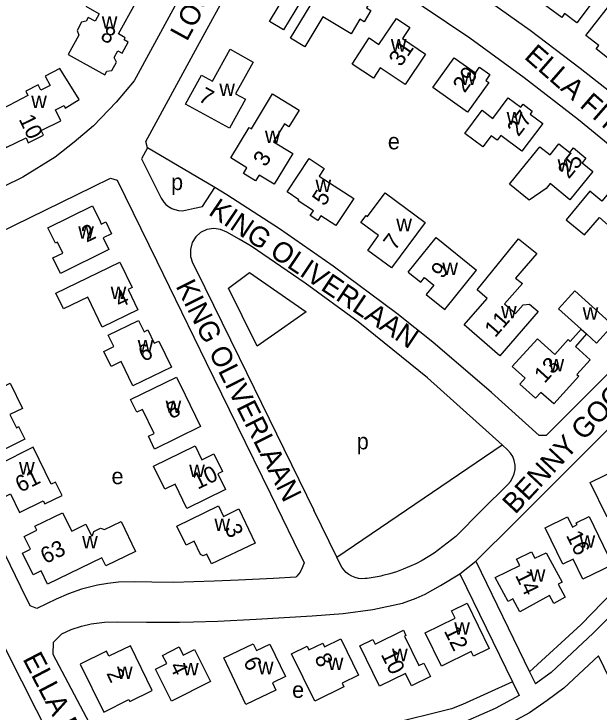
# Model space of a CAD drawing. Extents: x 159441 to 162086, y 388175 to 389787.
# Drawn here: x 160717.5 to 160862.3, y 389200.1 to 389372.8 of the extents above; entities that cross this region are included whole.
import ezdxf

# ---------------------------------------------------------------- set-up
doc = ezdxf.new("R2010")
doc.units = 0
for name, color, linetype in [('BLT_Basislijn', 7, 'Continuous'), ('BLT_Bebouwing', 7, 'Continuous'), ('BLT_Centroide', 7, 'Continuous'), ('BLT_Huisnummer', 7, 'Continuous'), ('BLT_Onderverdeling_panden', 7, 'Continuous'), ('BLT_Straatnaam', 7, 'Continuous')]:
    doc.layers.add(name, color=color, linetype=linetype)

msp = doc.modelspace()

# ---------------------------------------------------------------- linework, layer by layer
at = {"layer": 'BLT_Basislijn'}
for p, q in [((160767.25, 389329.87), (160750.6, 389339.62)), ((160797.43, 389238.38), (160838.37, 389266.2)), ((160831.84, 389237.44), (160845.15, 389210.07)), ((160827.88, 389234.3), (160840.96, 389207.56)), ((160738.4, 389193.31), (160727.25, 389214.35)), ((160866.37, 389205.47), (160862.17, 389213.96)), ((160845.15, 389210.07), (160846.63, 389207.03)), ((160840.96, 389207.56), (160842.61, 389204.19))]:
    msp.add_line(p, q, dxfattribs=at)
for points in [[(160700, 389414.08), (160739.56, 389417.05), (160742.47, 389416.88), (160746.92, 389415.68), (160749.83, 389414.31), (160771.57, 389403.18), (160771.99, 389401.54), (160747.26, 389356.26), (160742.81, 389350.95), (160737.23, 389345.09), (160732.45, 389341.04), (160727.71, 389337.38), (160719.75, 389332.4), (160700, 389322.76)], [(160928.11, 389294.71), (160915.35, 389308.18), (160904.3, 389319.13), (160892.89, 389329.77), (160881.27, 389340.05), (160869.88, 389349.68), (160857.69, 389359.31), (160845.33, 389368.7), (160831.19, 389378.72), (160818.47, 389387.25), (160805.3, 389395.56), (160798.85, 389399.46), (160791.44, 389403.78), (160787.04, 389406.26)], [(160750.6, 389339.62), (160750.13, 389341.26), (160762.98, 389364.71), (160771.49, 389380.33), (160778.26, 389392.7), (160780.52, 389396.84)], [(160780.52, 389396.84), (160782.18, 389397.31), (160793.32, 389390.8), (160813.01, 389378.61), (160830.34, 389366.87), (160843.84, 389357.08), (160857.27, 389346.69), (160870.6, 389335.72), (160882.36, 389325.49), (160893.94, 389314.87), (160893.96, 389313.17), (160880.42, 389299.66), (160867.83, 389287.08), (160852.75, 389271.99), (160849.23, 389268.49), (160847.51, 389268.49), (160835.74, 389279.12), (160821.18, 389291.57), (160812.26, 389298.65), (160796.57, 389310.37), (160783.25, 389319.65), (160770.22, 389328.04), (160767.25, 389329.87)], [(160750.6, 389339.62), (160749.12, 389336.95), (160752.55, 389330.04), (160753.96, 389327.18), (160754.63, 389326.21), (160755.12, 389325.63), (160755.75, 389325.15), (160756.59, 389324.67), (160757.37, 389324.37), (160758.25, 389324.19), (160759.18, 389324.1), (160760, 389324.23), (160762.25, 389324.76), (160764.23, 389325.1), (160767.25, 389329.87)], [(160700, 389311.91), (160709.84, 389316.73), (160737.05, 389330.04), (160741.44, 389332.18)], [(160741.44, 389332.18), (160743.05, 389331.62), (160752.86, 389311.59), (160765.08, 389286.58), (160772.67, 389271.06), (160781.03, 389254.05), (160786.82, 389242.19), (160789.37, 389236.99), (160788.83, 389235.75), (160788.34, 389234.7), (160787.53, 389233.73), (160787.26, 389233.41), (160781.78, 389233.13), (160773.13, 389232.67), (160767.06, 389232.43), (160757.03, 389232.11), (160751.64, 389232.19), (160747.44, 389232.27), (160743.39, 389232.19), (160740.8, 389231.87), (160738.21, 389231.46), (160734.25, 389230.49), (160731.01, 389229.36), (160728.01, 389228.02), (160723.18, 389225.72), (160721.56, 389226.32), (160719.26, 389231.08), (160707.63, 389254.87)], [(160770.18, 389318.78), (160768.69, 389319.46), (160766.98, 389319.71), (160765.26, 389319.44), (160763.74, 389318.71), (160762.54, 389317.64), (160761.65, 389316.2), (160761.19, 389314.52), (160761.25, 389312.8), (160761.76, 389311.24)], [(160776.24, 389315.33), (160773.23, 389317.09), (160770.18, 389318.78)], [(160802.73, 389296.58), (160789.63, 389306.16), (160776.24, 389315.33)], [(160761.76, 389311.24), (160762.62, 389309.45), (160773.23, 389287.78)], [(160777.73, 389290.59), (160773.99, 389298.11), (160770.67, 389304.9), (160775.85, 389308.78), (160789.82, 389299.08), (160783.77, 389294.83), (160777.73, 389290.59)], [(160831.84, 389237.44), (160841.6, 389247.06), (160847.04, 389252.49), (160863.54, 389268.96), (160874.89, 389280.34), (160886.25, 389291.7), (160897.54, 389302.99), (160900.94, 389306.37), (160902.67, 389306.4), (160913.75, 389295.15), (160921.3, 389287.02)], [(160838.37, 389266.2), (160819.87, 389282.76), (160802.73, 389296.58)], [(160773.23, 389287.78), (160791.74, 389250)], [(160921.3, 389287.02), (160857.93, 389221.78), (160845.15, 389210.07)], [(160924.56, 389283.36), (160860.89, 389219.59), (160850.45, 389209.88), (160846.63, 389207.03)], [(160839.8, 389264.89), (160838.37, 389266.2)], [(160839.78, 389256.4), (160840.42, 389257.13), (160840.96, 389258), (160841.35, 389259), (160841.55, 389260.08), (160841.56, 389261.19), (160841.36, 389262.27), (160840.97, 389263.27), (160840.44, 389264.15), (160839.8, 389264.89)], [(160833.36, 389250), (160839.78, 389256.4)], [(160797.43, 389238.38), (160791.74, 389250)], [(160833.36, 389250), (160826.88, 389243.54)], [(160700, 389247.09), (160708.87, 389228.93), (160715.85, 389214.78), (160726.58, 389193.66)], [(160826.88, 389243.54), (160821.56, 389239.36), (160820.08, 389238.44), (160818.57, 389237.58), (160817.02, 389236.78), (160815.44, 389236.05), (160813.82, 389235.39), (160812.18, 389234.8), (160810.53, 389234.28), (160808.85, 389233.83)], [(160798.28, 389236.64), (160797.43, 389238.38)], [(160827.88, 389234.3), (160831.84, 389237.44)], [(160804.46, 389233.09), (160803.65, 389233.06), (160802.82, 389233.14), (160801.99, 389233.34), (160801.18, 389233.66), (160800.43, 389234.1), (160799.74, 389234.64), (160799.15, 389235.25), (160798.66, 389235.93), (160798.28, 389236.64)], [(160727.25, 389214.35), (160727.28, 389217.36), (160729.38, 389219.47), (160731.67, 389220.51), (160734.23, 389221.34), (160736.68, 389221.92), (160739.96, 389222.34), (160743.09, 389222.44), (160750.3, 389222.33), (160758.48, 389222.34), (160761.95, 389222.41), (160767.98, 389222.57), (160777.49, 389223.03), (160791.31, 389223.86), (160799.04, 389224.49), (160806.35, 389225.45), (160813.68, 389226.98), (160817.06, 389228.23), (160819.31, 389229.26), (160823.11, 389231.35), (160827.88, 389234.3)], [(160808.85, 389233.83), (160808.37, 389233.72), (160807.89, 389233.61), (160807.4, 389233.5), (160806.92, 389233.41), (160806.43, 389233.33), (160805.94, 389233.26), (160805.45, 389233.19), (160804.95, 389233.14), (160804.46, 389233.09)], [(160862.17, 389213.96), (160853.66, 389206.03), (160849.54, 389202.96), (160845.13, 389199.86), (160838.85, 389196.48), (160831.54, 389193.31), (160823.06, 389190.86), (160814.12, 389188.79)], [(160840.96, 389207.56), (160828.54, 389201.93), (160825.79, 389200.88), (160809.87, 389196.95), (160792.78, 389195.01), (160738.4, 389193.31)], [(160842.61, 389204.19), (160836.66, 389200.98), (160829.84, 389198.03), (160821.8, 389195.7), (160810.82, 389193.16), (160798.66, 389191.77), (160786, 389190.74), (160761.96, 389189.99), (160740.46, 389189.43)]]:
    msp.add_lwpolyline(points, dxfattribs=at)
at = {"layer": 'BLT_Bebouwing'}
for p, q in [((160815.11, 389308.93), (160822.03, 389317.47)), ((160822.03, 389317.47), (160832.02, 389309.37)), ((160824.15, 389299.66), (160832.02, 389309.37))]:
    msp.add_line(p, q, dxfattribs=at)
for points in [[(160782.49, 389389.5), (160786.08, 389387.33), (160786.65, 389388.27), (160790.27, 389386.07), (160789.44, 389384.66), (160792.64, 389382.74), (160784.24, 389368.82), (160780.77, 389370.92), (160785.08, 389378.05), (160777.08, 389382.88), (160779.22, 389386.45), (160780.27, 389385.82)], [(160854.47, 389387.84), (160859.75, 389383.93), (160857.37, 389380.71), (160861.88, 389377.37), (160856.87, 389370.6), (160853.8, 389372.87), (160853.09, 389371.91), (160846.36, 389376.9)], [(160738.49, 389380.46), (160735.29, 389374.69), (160738.61, 389372.84), (160737.59, 389371), (160735.92, 389371.93), (160735.42, 389371.02), (160734.25, 389370.73), (160733.17, 389368.68), (160733.59, 389367.54), (160730.95, 389362.76), (160740.06, 389357.74), (160740.53, 389358.61), (160741.72, 389358.82), (160742.87, 389360.88), (160742.36, 389362.01), (160743.26, 389363.63), (160744.31, 389363.07), (160745.81, 389365.78), (160744.77, 389366.35), (160745.06, 389366.88), (160743.37, 389367.82), (160747.58, 389375.4)], [(160812.17, 389371.65), (160815.49, 389369.4), (160813.66, 389366.68), (160819.37, 389362.82), (160814.38, 389355.3), (160808.16, 389359.42), (160806.48, 389356.88), (160801.23, 389360.36), (160805.43, 389366.86), (160807.87, 389365.23)], [(160771.06, 389364.02), (160776.75, 389360.87), (160772.4, 389352.99), (160774.81, 389351.66), (160770.84, 389344.48), (160759.98, 389350.48), (160763.95, 389357.66), (160766.71, 389356.14)], [(160826.49, 389361.93), (160831.76, 389358.17), (160832.77, 389359.62), (160835.34, 389357.78), (160834.32, 389356.33), (160835.04, 389355.82), (160829.79, 389348.48), (160821.24, 389354.59)], [(160781.56, 389352.98), (160788.12, 389349.01), (160785.6, 389344.85), (160784.45, 389345.55), (160781.76, 389341.11), (160786.52, 389338.23), (160781.92, 389330.64), (160778.2, 389332.9), (160777.32, 389331.46), (160774.32, 389333.27), (160775.2, 389334.71), (160771.17, 389337.15), (160775.78, 389344.69), (160776.34, 389344.35)], [(160839.85, 389352.02), (160843, 389349.68), (160843.52, 389350.42), (160845.82, 389348.69), (160845.28, 389347.98), (160848.4, 389345.66), (160843.27, 389338.81), (160838.02, 389342.74), (160837.1, 389341.52), (160835.63, 389342.62), (160833.59, 389339.9), (160829.13, 389343.23), (160833.4, 389348.95), (160836.07, 389346.95)], [(160852.42, 389340.63), (160855.08, 389338.47), (160856, 389339.62), (160859.09, 389337.1), (160858.16, 389335.97), (160860.81, 389333.82), (160855.14, 389326.83), (160850.24, 389330.81), (160849.27, 389329.63), (160845.04, 389326.72), (160840.19, 389330.66), (160843, 389334.11), (160847.72, 389339.93), (160850.21, 389337.91)], [(160790.56, 389336.98), (160794.32, 389334.51), (160793.11, 389332.68), (160801.63, 389327.08), (160797.23, 389320.4), (160793.46, 389322.87), (160792.7, 389321.71), (160790.88, 389322.9), (160791.65, 389324.05), (160787.87, 389326.53), (160788.05, 389326.8), (160785.13, 389328.73)], [(160860.08, 389328.92), (160854.21, 389321.84), (160858.7, 389318.11), (160862.44, 389322.39), (160866.73, 389318.65), (160868.19, 389320.32), (160869.88, 389318.84), (160873.83, 389323.36), (160870.12, 389326.6), (160870.77, 389327.35), (160867.98, 389329.76), (160866.84, 389328.4), (160865.55, 389329.48), (160863.01, 389326.46)], [(160809.39, 389328.51), (160819.27, 389321.21), (160810.95, 389309.95), (160805.08, 389314.29), (160807.77, 389317.93), (160803.4, 389321.17), (160804.69, 389322.92), (160805.06, 389322.65)], [(160736.93, 389325.32), (160738.84, 389321.41), (160739.15, 389320.77), (160740.26, 389321.32), (160741.68, 389318.39), (160739.6, 389317.4), (160741.01, 389314.5), (160729.01, 389308.59), (160727.13, 389312.41), (160729.59, 389313.62), (160728.27, 389316.3), (160727.79, 389316.06), (160725.9, 389319.89)], [(160828.92, 389295.84), (160834.62, 389302.42), (160832.14, 389304.56), (160842.44, 389317.12), (160846.94, 389313.52), (160841.69, 389307.44), (160843.36, 389306.06), (160838.94, 389301.04), (160841.66, 389298.65), (160843.6, 389300.85), (160845.14, 389300.97), (160847.26, 389299.13), (160837.76, 389288.16)], [(160727.92, 389303.69), (160743.76, 389311.36), (160746.78, 389305.11), (160745.79, 389304.62), (160748.21, 389299.61), (160739.37, 389295.33), (160735.79, 389302.72), (160729.8, 389299.81)], [(160748.39, 389296.93), (160749.73, 389294.16), (160750.65, 389294.6), (160752.24, 389291.3), (160753.38, 389291.85), (160756.52, 389285.36), (160746.96, 389280.74), (160744.04, 389286.76), (160741.57, 389285.57), (160739.76, 389289.3), (160742.24, 389290.5), (160740.88, 389293.3)], [(160762.37, 389265.93), (160764.05, 389262.5), (160767.04, 389263.94), (160769.18, 389259.59), (160768.01, 389259.01), (160769.91, 389255.14), (160760.35, 389250.46), (160757.4, 389256.45), (160754.88, 389255.23), (160752.1, 389260.88)], [(160860.16, 389256.84), (160870.94, 389262.15), (160876.67, 389250.47), (160870.37, 389247.38), (160868.84, 389250.51), (160864.35, 389248.3)], [(160849, 389245.66), (160854.54, 389248.34), (160855.74, 389245.86), (160856.95, 389246.44), (160856.71, 389246.93), (160859.88, 389248.47), (160865.66, 389236.49), (160858.34, 389232.95), (160855.95, 389237.9), (160853.37, 389236.66)], [(160836.65, 389233.34), (160842.73, 389236.3), (160841.92, 389237.93), (160845.65, 389239.74), (160846.44, 389238.11), (160849.25, 389239.48), (160853.24, 389232.23), (160852.24, 389231.68), (160853.98, 389228.51), (160851.18, 389226.97), (160850.09, 389228.95), (160842.72, 389224.9), (160840.97, 389228.08), (160839.88, 389227.47)], [(160829.67, 389226.99), (160835.13, 389215.77), (160831.26, 389213.88), (160830.7, 389215.03), (160823.35, 389211.45), (160819.33, 389219.71), (160826.72, 389223.33), (160825.84, 389225.13)], [(160806.38, 389218.03), (160806.96, 389216.86), (160813.94, 389220.3), (160814.56, 389219.01), (160814.22, 389218.84), (160817.76, 389211.63), (160818.95, 389212.21), (160820.6, 389208.86), (160815.96, 389206.58), (160814.46, 389209.64), (160808.04, 389206.48), (160803.13, 389216.45)], [(160746.34, 389216.48), (160741.02, 389213.88), (160740.41, 389215.12), (160733.94, 389211.95), (160739.74, 389200.09), (160746, 389203.16), (160746.21, 389202.73), (160751.74, 389205.44)], [(160780.86, 389216.9), (160784.75, 389208.9), (160781.49, 389207.33), (160782.36, 389205.52), (160774.93, 389201.95), (160769.44, 389213.48), (160776.76, 389216.96), (160777.54, 389215.32)], [(160752.56, 389210.71), (160755.36, 389212.1), (160754.31, 389214.11), (160758.44, 389216.19), (160759.43, 389214.13), (160762.24, 389215.53), (160766.18, 389207.64), (160756.5, 389202.8)]]:
    msp.add_lwpolyline(points, close=True, dxfattribs=at)
for points in [[(160794.56, 389381), (160797.81, 389379.03), (160798.11, 389379.48), (160798.63, 389379.17), (160799.49, 389380.51), (160802.88, 389378.46), (160802.03, 389377.09), (160805.32, 389375.09), (160804.82, 389374.27), (160805.87, 389373.63), (160804.2, 389370.86), (160803.15, 389371.5), (160800.95, 389367.85), (160793.99, 389372.09), (160789.49, 389364.64), (160785.97, 389366.79), (160794.56, 389381)], [(160867.1, 389377.74), (160872.97, 389373.17), (160870.27, 389369.7), (160874.01, 389366.79), (160868.67, 389359.93), (160865.45, 389362.43), (160864.83, 389361.62), (160861.6, 389364.13), (160862.26, 389364.93), (160859.03, 389367.45), (160867.1, 389377.74)], [(160724.2, 389353.91), (160723.5, 389355.27), (160720.44, 389353.69), (160721, 389352.61), (160711.49, 389347.69), (160715.62, 389339.71), (160720.55, 389342.12), (160721.08, 389340.87), (160724.88, 389342.75), (160724.25, 389343.93), (160729.16, 389346.34), (160727.85, 389349.09), (160729.95, 389350.09), (160730.24, 389349.48), (160733.66, 389351.64), (160728.85, 389359.25), (160725.27, 389357.4), (160726.47, 389355.09), (160724.2, 389353.91)], [(160815.11, 389308.93), (160818.23, 389306.41), (160819.17, 389307.54), (160821.43, 389305.66), (160819.56, 389303.41), (160824.15, 389299.66)], [(160857.93, 389294.78), (160852.33, 389299.82), (160856.31, 389304.25), (160865.72, 389295.8), (160861.75, 389291.37), (160859.24, 389293.61)], [(160859.24, 389293.61), (160856.48, 389290.52), (160860.12, 389287.24), (160856.85, 389283.62), (160857.31, 389283.2), (160851.12, 389276.3), (160847.95, 389279.16), (160846.61, 389277.69), (160842.73, 389281.19), (160844.08, 389282.66), (160840.87, 389285.55), (160847.09, 389292.44), (160851.41, 389288.55), (160854.72, 389292.23), (160855.23, 389291.77), (160857.93, 389294.78)], [(160759.91, 389278.53), (160763.71, 389270.72), (160752.34, 389265.13), (160750.82, 389268.31), (160752.26, 389269.01), (160749.38, 389274.93), (160747.94, 389274.23), (160746.41, 389277.38), (160757.77, 389282.91), (160759.91, 389278.53)], [(160713.2, 389279.71), (160716.61, 389281.4), (160719.66, 389275.2), (160716.53, 389273.66), (160718.13, 389270.41), (160718.69, 389270.68), (160720.2, 389267.62), (160710.64, 389262.91), (160704.49, 389275.41), (160709.65, 389277.96)], [(160722.27, 389265.57), (160713.69, 389261.36), (160714.99, 389258.71), (160713.11, 389257.79), (160715.28, 389253.36), (160715.98, 389253.7), (160716.67, 389254.04), (160718.89, 389249.48), (160724.76, 389252.35)], [(160724.76, 389252.35), (160725.14, 389251.56), (160729.46, 389253.67), (160727.85, 389256.96), (160726.74, 389256.42), (160722.27, 389265.57)], [(160768.14, 389251.09), (160769.42, 389248.47), (160773.2, 389250.32), (160777.22, 389241.9), (160766.43, 389236.72), (160765.23, 389239.17), (160764.4, 389238.75), (160763.73, 389239.02), (160762.17, 389242.32), (160760.18, 389241.37), (160757.88, 389246.08), (160768.14, 389251.09)], [(160739.28, 389238.27), (160725.85, 389231.72), (160724.26, 389234.99), (160722.31, 389234.03), (160719.67, 389239.39), (160721.64, 389240.36), (160720.09, 389243.55), (160723.19, 389245.06), (160722.71, 389246.05), (160729.58, 389249.4), (160731.85, 389244.85), (160735.31, 389246.57), (160736.72, 389243.65)], [(160736.72, 389243.65), (160736.97, 389243.77), (160737.28, 389244.77), (160738.98, 389245.59), (160739.96, 389245.22), (160744.06, 389247.21), (160747.64, 389239.83), (160740.26, 389236.26), (160739.28, 389238.27)], [(160786.26, 389214.52), (160790.08, 389216.35), (160790.53, 389215.44), (160793.94, 389217.11), (160794.39, 389216.2), (160798.4, 389218.16), (160802.8, 389209.18), (160798.77, 389207.21), (160799.21, 389206.31), (160792.01, 389202.78), (160786.26, 389214.52)]]:
    msp.add_lwpolyline(points, dxfattribs=at)
at = {"layer": 'BLT_Onderverdeling_panden'}
msp.add_line((160857.93, 389294.78), (160859.24, 389293.61), dxfattribs=at)

# ---------------------------------------------------------------- texts
at = {"layer": 'BLT_Centroide'}
for s, p in [('w', (160739.27, 389369.11)), ('w', (160810.82, 389363.47)), ('w', (160828.14, 389355.22)), ('w', (160768.36, 389352.48)), ('w', (160721.81, 389349.47)), ('w', (160839.48, 389345.41)), ('w', (160779.64, 389340.86)), ('e', (160810.07, 389339.28)), ('w', (160852.09, 389333.72)), ('p', (160756.42, 389329.21)), ('w', (160792.17, 389328.69)), ('w', (160812.16, 389319.03)), ('w', (160733.45, 389317.19)), ('w', (160823.56, 389308.17)), ('w', (160741.47, 389302.25)), ('w', (160838.09, 389297.48)), ('w', (160858.29, 389297.12)), ('w', (160748.16, 389289.06)), ('w', (160849.85, 389284.38)), ('w', (160755.06, 389274.03)), ('p', (160802.37, 389265.07)), ('w', (160718.79, 389258.84)), ('w', (160760.91, 389258.19)), ('e', (160741.68, 389256.45)), ('w', (160767.15, 389244.88)), ('w', (160734.41, 389240.56)), ('w', (160857.52, 389240.72)), ('w', (160845.2, 389232.31)), ('w', (160826.51, 389219.22)), ('w', (160811.12, 389212.66)), ('w', (160795.2, 389210.47)), ('w', (160743.04, 389208.28)), ('w', (160759.38, 389209.16)), ('w', (160777.91, 389209.44)), ('e', (160786.38, 389203.6))]:
    msp.add_text(s, height=4, dxfattribs=at).set_placement(p)
at = {"layer": 'BLT_Huisnummer'}
for s, rotation, p in [('8', 331.3409, (160738.67, 389366.59)), ('31', 55.515, (160813.28, 389359.52)), ('29', 54.4046, (160829.07, 389353.05)), ('7', 331.0889, (160762.93, 389351.37)), ('10', 296.0637, (160718.63, 389346.76)), ('27', 52.6772, (160842.4, 389342.24)), ('3', 57.5374, (160779.81, 389334.74)), ('25', 50.8311, (160854.86, 389331.79)), ('5', 56.7549, (160794.37, 389325.05)), ('2', 26.0852, (160735.5, 389316.17)), ('7', 52.7807, (160811.81, 389314.08)), ('9', 51.3568, (160823.52, 389307.07)), ('4', 26.0604, (160743.69, 389299.96)), ('11', 48.797, (160836.61, 389292.54)), ('6', 26.0957, (160749.59, 389286.64)), ('13', 47.8191, (160848.86, 389281.23)), ('8', 26.0521, (160756.46, 389272.49)), ('61', 26.0436, (160719.09, 389254.31)), ('10', 26.0472, (160763.01, 389255.06)), ('3', 296.0589, (160769.61, 389245.47)), ('16', 296.0731, (160854.09, 389243.81)), ('63', 26.0124, (160725.32, 389236.64)), ('14', 296.0739, (160841.49, 389233.92)), ('12', 296.0776, (160823.87, 389220.19)), ('8', 296.0982, (160791.81, 389213.49)), ('10', 296.0485, (160808.27, 389214.36)), ('6', 296.1418, (160774.21, 389212.59)), ('4', 296.0759, (160755.93, 389211.43)), ('2', 296.0705, (160740.33, 389209.69))]:
    msp.add_text(s, height=4, rotation=rotation, dxfattribs=at).set_placement(p)
at = {"layer": 'BLT_Straatnaam'}
for s, height, rotation, p in [('LOUIS ARMSTRONGLAAN', 5, 61.3357, (160760.33, 389365.79)), ('ELLA FITZGERALDLAAN', 5, 318.8591, (160843.6, 389361.9)), ('KING OLIVERLAAN', 4.9999, 326.1744, (160765.43, 389323.29)), ('BENNY GOODMANLAAN', 4.9999, 46.9862, (160841.6, 389248.83)), ('KING OLIVERLAAN', 5, 296.6112, (160757.48, 389305.46)), ('ELLA FITZGERALDLAAN', 5, 297.6386, (160719.59, 389213.24))]:
    msp.add_text(s, height=height, rotation=rotation, dxfattribs=at).set_placement(p)

doc.saveas('drawing.dxf')
